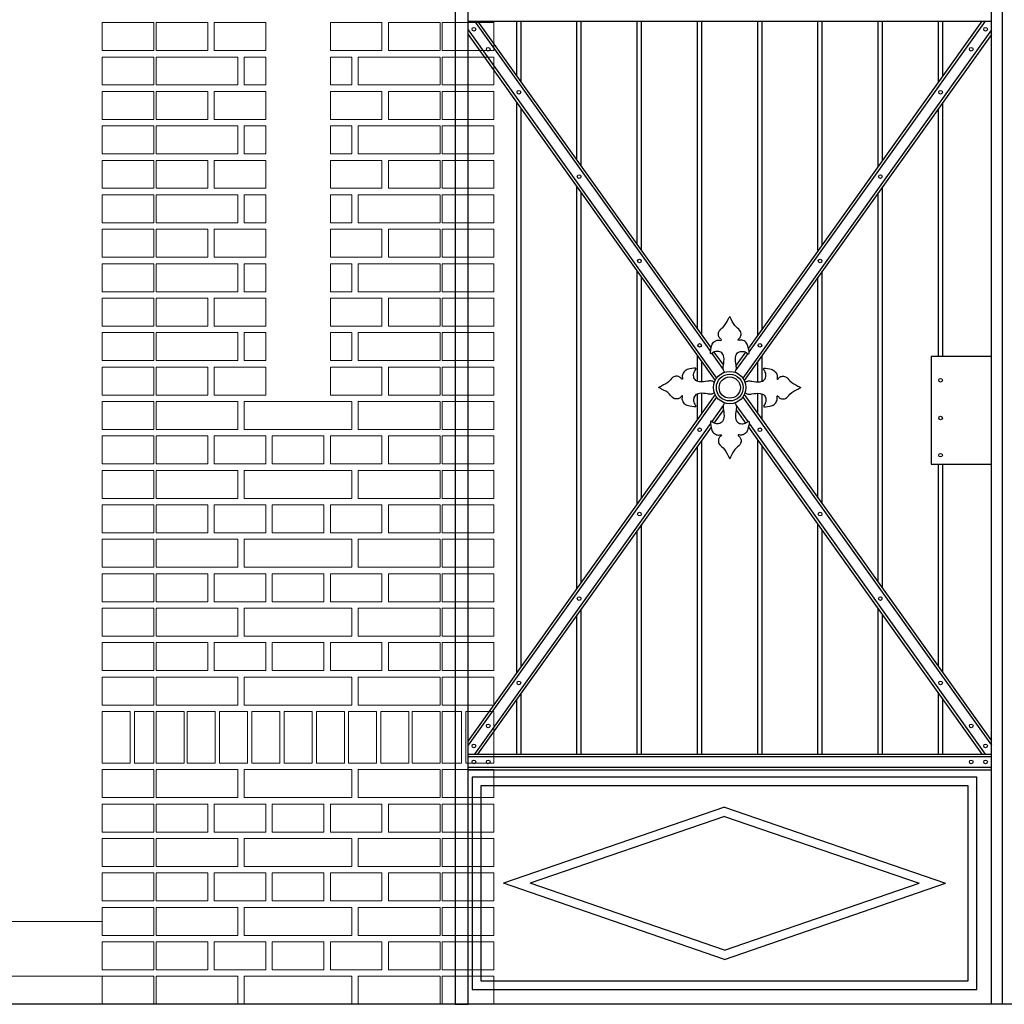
# Model space of a CAD drawing. Header units: millimetres. Extents: x 6567289036 to 6568990308, y 5976640423 to 5977332400.
# Tile 303 of 334: x 6568938963 to 6568941251, y 5976944890 to 5976947176. Entities that reach past the tile are written whole.
import ezdxf

# ---------------------------------------------------------------- set-up
doc = ezdxf.new("R2010")
doc.units = ezdxf.units.MM
doc.layers.add('INWENTARYZACJA', color=7, linetype='Continuous', lineweight=13)

# ---------------------------------------------------------------- blocks, each defined once
blk = doc.blocks.new('A$C69A255E0')
for p, q in [((-4605.6, 0), (-4605.6, 2928.1)), ((-4580.6, 2928.1), (-4580.6, 0)), ((-5851.7, 2406.8), (-5851.7, 0)), ((-5821.7, 0), (-5821.7, 2406.8)), ((-5821.7, 2283.6), (-4605.6, 2283.6)), ((-5807, 2283.6), (-5258.6, 1515.9)), ((-5799.6, 2283.6), (-5257, 1524.1)), ((-5708.6, 2156.3), (-5708.6, 2283.6)), ((-5698.6, 2142.3), (-5698.6, 2283.6)), ((-5568.6, 1960.3), (-5568.6, 2283.6)), ((-5558.6, 1946.3), (-5558.6, 2283.6)), ((-5428.6, 1764.3), (-5428.6, 2283.6)), ((-5418.6, 1750.3), (-5418.6, 2283.6)), ((-5288.6, 1568.3), (-5288.6, 2283.6)), ((-5278.6, 1554.3), (-5278.6, 2283.6)), ((-4627.7, 2283.6), (-5170.3, 1524.1)), ((-4620.3, 2283.6), (-5168.7, 1515.9)), ((-5148.6, 1554.3), (-5148.6, 2283.6)), ((-5138.6, 1568.3), (-5138.6, 2283.6)), ((-5008.6, 1750.3), (-5008.6, 2283.6)), ((-4998.6, 1764.3), (-4998.6, 2283.6)), ((-4868.6, 1946.3), (-4868.6, 2283.6)), ((-4858.6, 1960.3), (-4858.6, 2283.6)), ((-4728.6, 2142.3), (-4728.6, 2283.6)), ((-4718.6, 2156.3), (-4718.6, 2283.6)), ((-5821.7, 2263), (-5244.1, 1454.3)), ((-5821.7, 2252.6), (-5247.5, 1448.7)), ((-4605.6, 2263), (-5183.2, 1454.3)), ((-4605.6, 2252.6), (-5179.8, 1448.7)), ((-5708.6, 770.3), (-5708.6, 2094.4)), ((-4718.6, 1504.7), (-4718.6, 2094.4)), ((-5698.6, 784.3), (-5698.6, 2080.4)), ((-4728.6, 1504.7), (-4728.6, 2080.4)), ((-5568.6, 966.3), (-5568.6, 1898.4)), ((-5558.6, 980.3), (-5558.6, 1884.4)), ((-4868.6, 980.3), (-4868.6, 1884.4)), ((-4858.6, 966.3), (-4858.6, 1898.4)), ((-5428.6, 1162.3), (-5428.6, 1702.4)), ((-4998.6, 1162.3), (-4998.6, 1702.4)), ((-5418.6, 1176.3), (-5418.6, 1688.4)), ((-5008.6, 1176.3), (-5008.6, 1688.4)), ((-5255.4, 1511.4), (-5228.6, 1473.9)), ((-5250.3, 1514.7), (-5228.4, 1484)), ((-5177, 1514.7), (-5198.9, 1484)), ((-5171.9, 1511.4), (-5198.7, 1473.9)), ((-5288.6, 1447.1), (-5288.6, 1506.4)), ((-5278.6, 1445.6), (-5278.6, 1492.4)), ((-5148.6, 1445.6), (-5148.6, 1492.4)), ((-5138.6, 1447.1), (-5138.6, 1506.4)), ((-4605.6, 1504.7), (-4745.6, 1504.7)), ((-4745.6, 1504.7), (-4745.6, 1254.7)), ((-5278.6, 1372.3), (-5278.6, 1419.1)), ((-5148.6, 1372.3), (-5148.6, 1419.1)), ((-5247.5, 1416), (-5821.7, 612)), ((-5244.1, 1410.3), (-5821.7, 601.7)), ((-5288.6, 1358.3), (-5288.6, 1417.6)), ((-5183.2, 1410.3), (-4605.6, 601.7)), ((-5179.8, 1416), (-4605.6, 612)), ((-5138.6, 1358.3), (-5138.6, 1417.6)), ((-5228.6, 1390.8), (-5255.4, 1353.3)), ((-5228.4, 1380.7), (-5250.3, 1350)), ((-5198.9, 1380.7), (-5177, 1350)), ((-5198.7, 1390.8), (-5171.9, 1353.3)), ((-5258.6, 1348.8), (-5807, 581.1)), ((-5257, 1340.6), (-5799.6, 581.1)), ((-5170.3, 1340.6), (-4627.7, 581.1)), ((-5168.7, 1348.8), (-4620.3, 581.1)), ((-5278.6, 581.1), (-5278.6, 1310.4)), ((-5148.6, 581.1), (-5148.6, 1310.4)), ((-5288.6, 581.1), (-5288.6, 1296.4)), ((-5138.6, 581.1), (-5138.6, 1296.4)), ((-4745.6, 1254.7), (-4605.6, 1254.7)), ((-4728.6, 784.3), (-4728.6, 1254.7)), ((-4718.6, 770.3), (-4718.6, 1254.7)), ((-5428.6, 581.1), (-5428.6, 1100.4)), ((-5418.6, 581.1), (-5418.6, 1114.4)), ((-5008.6, 581.1), (-5008.6, 1114.4)), ((-4998.6, 581.1), (-4998.6, 1100.4)), ((-5558.6, 581.1), (-5558.6, 918.4)), ((-4868.6, 581.1), (-4868.6, 918.4)), ((-5568.6, 581.1), (-5568.6, 904.4)), ((-4858.6, 581.1), (-4858.6, 904.4)), ((-5698.6, 581.1), (-5698.6, 722.4)), ((-4728.6, 581.1), (-4728.6, 722.4)), ((-5708.6, 581.1), (-5708.6, 708.4)), ((-4718.6, 581.1), (-4718.6, 708.4)), ((-5821.7, 581.1), (-4605.6, 581.1)), ((-5821.7, 575.1), (-4605.6, 575.1)), ((-4754.8, 581.1), (-4754.8, 581.1)), ((-5821.7, 550.9), (-4605.6, 550.9)), ((-5821.7, 544.9), (-4605.6, 544.9)), ((-4639.2, 527.5), (-5812.3, 527.5)), ((-5812.3, 527.5), (-5812.3, 34.6)), ((-4639.2, 34.6), (-4639.2, 527.5)), ((-4659.2, 507.5), (-5792.3, 507.5)), ((-5792.3, 507.5), (-5792.3, 54.6)), ((-4659.2, 54.6), (-4659.2, 507.5)), ((-5225.7, 457.7), (-5739.2, 281.1)), ((-5225.7, 457.7), (-4712.3, 281.1)), ((-5225.7, 436.5), (-5677.7, 281.1)), ((-5225.7, 436.5), (-4773.8, 281.1)), ((-5225.7, 104.4), (-5739.2, 281.1)), ((-5225.7, 125.6), (-5677.7, 281.1)), ((-5225.7, 104.4), (-4712.3, 281.1)), ((-5225.7, 125.6), (-4773.8, 281.1)), ((-5792.3, 54.6), (-4659.2, 54.6)), ((-5812.3, 34.6), (-4639.2, 34.6)), ((-5851.7, 0), (-5821.7, 0)), ((-4580.6, 0), (-4605.6, 0))]:
    blk.add_line(p, q)
for centre, radius in [((-5808.1, 2264.6), 4.25), ((-4619.2, 2264.6), 4.25), ((-5774.9, 2218), 4.25), ((-4652.4, 2218), 4.25), ((-5703.6, 2118.3), 4.25), ((-4723.6, 2118.3), 4.25), ((-5563.6, 1922.3), 4.25), ((-4863.6, 1922.3), 4.25), ((-5423.6, 1726.3), 4.25), ((-5003.6, 1726.3), 4.25), ((-5283.6, 1530.3), 4.25), ((-5143.6, 1530.3), 4.25), ((-5213.6, 1432.3), 37.6), ((-5213.6, 1432.3), 31.1), ((-5213.6, 1432.3), 24.7), ((-4723.6, 1449.4), 4.25), ((-4723.6, 1361.6), 4.25), ((-5283.6, 1334.3), 4.25), ((-5143.6, 1334.3), 4.25), ((-4723.6, 1275.3), 4.25), ((-5423.6, 1138.3), 4.25), ((-5003.6, 1138.3), 4.25), ((-5563.6, 942.3), 4.25), ((-4863.6, 942.3), 4.25), ((-5703.6, 746.3), 4.25), ((-4723.6, 746.3), 4.25), ((-5774.9, 646.6), 4.25), ((-4652.4, 646.6), 4.25), ((-5808.1, 600.1), 4.25), ((-4619.2, 600.1), 4.25), ((-5808.1, 563), 4.25), ((-5774.9, 563), 4.25), ((-4652.4, 563), 4.25), ((-4619.2, 563), 4.25)]:
    blk.add_circle(centre, radius)
for points in [[(-5225.6, 1468), (-5227, 1470), (-5229.8, 1474.9), (-5228, 1487.2), (-5225.6, 1500), (-5230.4, 1514.1), (-5242.1, 1517.3), (-5250.4, 1515.5), (-5260.9, 1506.5), (-5256.7, 1525.9), (-5254.3, 1535.5), (-5245.2, 1542.4), (-5238.9, 1543.1), (-5232.7, 1541.3), (-5233.4, 1545), (-5237.3, 1546.6), (-5240.5, 1553.1), (-5240, 1564.4), (-5225.8, 1573.4), (-5219.3, 1586.6), (-5214.8, 1595.5), (-5213.6, 1597.7)], [(-5201.7, 1468), (-5200.3, 1470), (-5197.5, 1474.9), (-5199.3, 1487.2), (-5201.6, 1500), (-5196.9, 1514.1), (-5185.2, 1517.3), (-5176.9, 1515.5), (-5166.4, 1506.5), (-5170.6, 1525.9), (-5173, 1535.5), (-5182.1, 1542.4), (-5188.4, 1543.1), (-5194.6, 1541.3), (-5193.8, 1545), (-5190, 1546.6), (-5186.8, 1553.1), (-5187.3, 1564.4), (-5201.4, 1573.4), (-5208, 1586.6), (-5212.5, 1595.5), (-5213.6, 1597.7)], [(-5249.3, 1444.3), (-5251.3, 1445.7), (-5256.2, 1448.5), (-5268.5, 1446.6), (-5281.3, 1444.3), (-5295.4, 1449.1), (-5298.6, 1460.8), (-5296.8, 1469.1), (-5287.8, 1479.6), (-5307.2, 1475.4), (-5316.9, 1473), (-5323.7, 1463.8), (-5324.4, 1457.6), (-5322.7, 1451.4), (-5326.3, 1452.1), (-5327.9, 1455.9), (-5334.4, 1459.2), (-5345.7, 1458.7), (-5354.7, 1444.5), (-5367.9, 1438), (-5376.8, 1433.5), (-5379, 1432.3)], [(-5178, 1444.3), (-5176, 1445.7), (-5171.1, 1448.5), (-5158.8, 1446.6), (-5146, 1444.3), (-5131.8, 1449.1), (-5128.7, 1460.8), (-5130.5, 1469.1), (-5139.5, 1479.6), (-5120.1, 1475.4), (-5110.4, 1473), (-5103.6, 1463.8), (-5102.9, 1457.6), (-5104.6, 1451.4), (-5101, 1452.1), (-5099.4, 1455.9), (-5092.8, 1459.2), (-5081.6, 1458.7), (-5072.6, 1444.5), (-5059.4, 1438), (-5050.5, 1433.5), (-5048.3, 1432.3)], [(-5249.3, 1420.3), (-5251.3, 1419), (-5256.2, 1416.2), (-5268.5, 1418), (-5281.3, 1420.3), (-5295.4, 1415.6), (-5298.6, 1403.9), (-5296.8, 1395.5), (-5287.8, 1385.1), (-5307.2, 1389.3), (-5316.9, 1391.7), (-5323.7, 1400.8), (-5324.4, 1407.1), (-5322.7, 1413.3), (-5326.3, 1412.5), (-5327.9, 1408.7), (-5334.4, 1405.5), (-5345.7, 1406), (-5354.7, 1420.1), (-5367.9, 1426.7), (-5376.8, 1431.2), (-5379, 1432.3)], [(-5178, 1420.3), (-5176, 1419), (-5171.1, 1416.2), (-5158.8, 1418), (-5146, 1420.3), (-5131.8, 1415.6), (-5128.7, 1403.9), (-5130.5, 1395.5), (-5139.5, 1385.1), (-5120.1, 1389.3), (-5110.4, 1391.7), (-5103.6, 1400.8), (-5102.9, 1407.1), (-5104.6, 1413.3), (-5101, 1412.5), (-5099.4, 1408.7), (-5092.8, 1405.5), (-5081.6, 1406), (-5072.6, 1420.1), (-5059.4, 1426.7), (-5050.5, 1431.2), (-5048.3, 1432.3)], [(-5225.6, 1396.7), (-5227, 1394.7), (-5229.8, 1389.8), (-5228, 1377.5), (-5225.6, 1364.7), (-5230.4, 1350.5), (-5242.1, 1347.4), (-5250.4, 1349.2), (-5260.9, 1358.1), (-5256.7, 1338.8), (-5254.3, 1329.1), (-5245.2, 1322.2), (-5238.9, 1321.5), (-5232.7, 1323.3), (-5233.4, 1319.7), (-5237.3, 1318.1), (-5240.5, 1311.5), (-5240, 1300.3), (-5225.8, 1291.3), (-5219.3, 1278.1), (-5214.8, 1269.2), (-5213.6, 1267)], [(-5201.7, 1396.7), (-5200.3, 1394.7), (-5197.5, 1389.8), (-5199.3, 1377.5), (-5201.6, 1364.7), (-5196.9, 1350.5), (-5185.2, 1347.4), (-5176.9, 1349.2), (-5166.4, 1358.1), (-5170.6, 1338.8), (-5173, 1329.1), (-5182.1, 1322.2), (-5188.4, 1321.5), (-5194.6, 1323.3), (-5193.8, 1319.7), (-5190, 1318.1), (-5186.8, 1311.5), (-5187.3, 1300.3), (-5201.4, 1291.3), (-5208, 1278.1), (-5212.5, 1269.2), (-5213.6, 1267)]]:
    blk.add_open_spline(points, degree=3, knots=[2.140561, 2.140561, 2.140561, 2.140561, 9.159169, 18.943112, 37.698128, 49.078159, 59.162795, 70.153666, 76.052862, 90.735696, 101.804765, 111.995414, 120.416118, 123.496884, 125.475162, 128.565421, 135.599047, 145.596933, 159.546026, 181.69789, 189.321702, 189.321702, 189.321702, 189.321702])

msp = doc.modelspace()

# ---------------------------------------------------------------- linework, layer by layer
at = {"layer": 'INWENTARYZACJA'}
for p, q in [((6568939154.771295, 5976945449.54248), (6568939154.771295, 5976945449.54248)), ((6568938154.771295, 5976945082.04248), (6568939154.771295, 5976945082.04248)), ((6568938154.771295, 5976944954.54248), (6568939154.771295, 5976944954.54248))]:
    msp.add_line(p, q, dxfattribs=at)
at = {"layer": 'INWENTARYZACJA', "lineweight": 30}
msp.add_line((6568945826.48009, 5976944889.54248), (6568936674.771295, 5976944889.54248), dxfattribs=at)
at = {"layer": 'INWENTARYZACJA', "lineweight": 5}
for points in [[(6568939154.771295, 5976947104.54248), (6568939154.771295, 5976947169.54248), (6568939274.771295, 5976947169.54248), (6568939274.771295, 5976947104.54248), (6568939154.771295, 5976947104.54248)], [(6568940064.771295, 5976947104.54248), (6568940064.771295, 5976947169.54248), (6568939944.771295, 5976947169.54248), (6568939944.771295, 5976947104.54248), (6568940064.771295, 5976947104.54248)], [(6568939154.771295, 5976947024.54248), (6568939154.771295, 5976947089.54248), (6568939274.771295, 5976947089.54248), (6568939274.771295, 5976947024.54248), (6568939154.771295, 5976947024.54248)], [(6568940064.771295, 5976947024.54248), (6568940064.771295, 5976947089.54248), (6568939944.771295, 5976947089.54248), (6568939944.771295, 5976947024.54248), (6568940064.771295, 5976947024.54248)], [(6568939154.771295, 5976946944.54248), (6568939154.771295, 5976947009.54248), (6568939274.771295, 5976947009.54248), (6568939274.771295, 5976946944.54248), (6568939154.771295, 5976946944.54248)], [(6568940064.771295, 5976946944.54248), (6568940064.771295, 5976947009.54248), (6568939944.771295, 5976947009.54248), (6568939944.771295, 5976946944.54248), (6568940064.771295, 5976946944.54248)], [(6568939154.771295, 5976946864.54248), (6568939154.771295, 5976946929.54248), (6568939274.771295, 5976946929.54248), (6568939274.771295, 5976946864.54248), (6568939154.771295, 5976946864.54248)], [(6568940064.771295, 5976946864.54248), (6568940064.771295, 5976946929.54248), (6568939944.771295, 5976946929.54248), (6568939944.771295, 5976946864.54248), (6568940064.771295, 5976946864.54248)], [(6568939154.771295, 5976946784.54248), (6568939154.771295, 5976946849.54248), (6568939274.771295, 5976946849.54248), (6568939274.771295, 5976946784.54248), (6568939154.771295, 5976946784.54248)], [(6568940064.771295, 5976946784.54248), (6568940064.771295, 5976946849.54248), (6568939944.771295, 5976946849.54248), (6568939944.771295, 5976946784.54248), (6568940064.771295, 5976946784.54248)], [(6568939154.771295, 5976946704.54248), (6568939154.771295, 5976946769.54248), (6568939274.771295, 5976946769.54248), (6568939274.771295, 5976946704.54248), (6568939154.771295, 5976946704.54248)], [(6568940064.771295, 5976946704.54248), (6568940064.771295, 5976946769.54248), (6568939944.771295, 5976946769.54248), (6568939944.771295, 5976946704.54248), (6568940064.771295, 5976946704.54248)], [(6568939154.771295, 5976946624.54248), (6568939154.771295, 5976946689.54248), (6568939274.771295, 5976946689.54248), (6568939274.771295, 5976946624.54248), (6568939154.771295, 5976946624.54248)], [(6568940064.771295, 5976946624.54248), (6568940064.771295, 5976946689.54248), (6568939944.771295, 5976946689.54248), (6568939944.771295, 5976946624.54248), (6568940064.771295, 5976946624.54248)], [(6568939154.771295, 5976946544.54248), (6568939154.771295, 5976946609.54248), (6568939274.771295, 5976946609.54248), (6568939274.771295, 5976946544.54248), (6568939154.771295, 5976946544.54248)], [(6568940064.771295, 5976946544.54248), (6568940064.771295, 5976946609.54248), (6568939944.771295, 5976946609.54248), (6568939944.771295, 5976946544.54248), (6568940064.771295, 5976946544.54248)], [(6568939154.771295, 5976946464.54248), (6568939154.771295, 5976946529.54248), (6568939274.771295, 5976946529.54248), (6568939274.771295, 5976946464.54248), (6568939154.771295, 5976946464.54248)], [(6568940064.771295, 5976946464.54248), (6568940064.771295, 5976946529.54248), (6568939944.771295, 5976946529.54248), (6568939944.771295, 5976946464.54248), (6568940064.771295, 5976946464.54248)], [(6568939154.771295, 5976946384.54248), (6568939154.771295, 5976946449.54248), (6568939274.771295, 5976946449.54248), (6568939274.771295, 5976946384.54248), (6568939154.771295, 5976946384.54248)], [(6568940064.771295, 5976946384.54248), (6568940064.771295, 5976946449.54248), (6568939944.771295, 5976946449.54248), (6568939944.771295, 5976946384.54248), (6568940064.771295, 5976946384.54248)], [(6568939154.771295, 5976946304.54248), (6568939154.771295, 5976946369.54248), (6568939274.771295, 5976946369.54248), (6568939274.771295, 5976946304.54248), (6568939154.771295, 5976946304.54248)], [(6568940064.771295, 5976946304.54248), (6568940064.771295, 5976946369.54248), (6568939944.771295, 5976946369.54248), (6568939944.771295, 5976946304.54248), (6568940064.771295, 5976946304.54248)], [(6568939154.771295, 5976946224.54248), (6568939154.771295, 5976946289.54248), (6568939274.771295, 5976946289.54248), (6568939274.771295, 5976946224.54248), (6568939154.771295, 5976946224.54248)], [(6568940064.771295, 5976946224.54248), (6568940064.771295, 5976946289.54248), (6568939944.771295, 5976946289.54248), (6568939944.771295, 5976946224.54248), (6568940064.771295, 5976946224.54248)], [(6568939154.771295, 5976946144.54248), (6568939154.771295, 5976946209.54248), (6568939274.771295, 5976946209.54248), (6568939274.771295, 5976946144.54248), (6568939154.771295, 5976946144.54248)], [(6568940064.771295, 5976946144.54248), (6568940064.771295, 5976946209.54248), (6568939944.771295, 5976946209.54248), (6568939944.771295, 5976946144.54248), (6568940064.771295, 5976946144.54248)], [(6568939154.771295, 5976946064.54248), (6568939154.771295, 5976946129.54248), (6568939274.771295, 5976946129.54248), (6568939274.771295, 5976946064.54248), (6568939154.771295, 5976946064.54248)], [(6568940064.771295, 5976946064.54248), (6568940064.771295, 5976946129.54248), (6568939944.771295, 5976946129.54248), (6568939944.771295, 5976946064.54248), (6568940064.771295, 5976946064.54248)], [(6568939154.771295, 5976945984.54248), (6568939154.771295, 5976946049.54248), (6568939274.771295, 5976946049.54248), (6568939274.771295, 5976945984.54248), (6568939154.771295, 5976945984.54248)], [(6568940064.771295, 5976945984.54248), (6568940064.771295, 5976946049.54248), (6568939944.771295, 5976946049.54248), (6568939944.771295, 5976945984.54248), (6568940064.771295, 5976945984.54248)], [(6568939154.771295, 5976945904.54248), (6568939154.771295, 5976945969.54248), (6568939274.771295, 5976945969.54248), (6568939274.771295, 5976945904.54248), (6568939154.771295, 5976945904.54248)], [(6568940064.771295, 5976945904.54248), (6568940064.771295, 5976945969.54248), (6568939944.771295, 5976945969.54248), (6568939944.771295, 5976945904.54248), (6568940064.771295, 5976945904.54248)], [(6568939154.771295, 5976945824.54248), (6568939154.771295, 5976945889.54248), (6568939274.771295, 5976945889.54248), (6568939274.771295, 5976945824.54248), (6568939154.771295, 5976945824.54248)], [(6568940064.771295, 5976945824.54248), (6568940064.771295, 5976945889.54248), (6568939944.771295, 5976945889.54248), (6568939944.771295, 5976945824.54248), (6568940064.771295, 5976945824.54248)], [(6568939154.771295, 5976945744.54248), (6568939154.771295, 5976945809.54248), (6568939274.771295, 5976945809.54248), (6568939274.771295, 5976945744.54248), (6568939154.771295, 5976945744.54248)], [(6568940064.771295, 5976945744.54248), (6568940064.771295, 5976945809.54248), (6568939944.771295, 5976945809.54248), (6568939944.771295, 5976945744.54248), (6568940064.771295, 5976945744.54248)], [(6568939154.771295, 5976945664.54248), (6568939154.771295, 5976945729.54248), (6568939274.771295, 5976945729.54248), (6568939274.771295, 5976945664.54248), (6568939154.771295, 5976945664.54248)], [(6568940064.771295, 5976945664.54248), (6568940064.771295, 5976945729.54248), (6568939944.771295, 5976945729.54248), (6568939944.771295, 5976945664.54248), (6568940064.771295, 5976945664.54248)], [(6568939154.771295, 5976945584.54248), (6568939154.771295, 5976945649.54248), (6568939274.771295, 5976945649.54248), (6568939274.771295, 5976945584.54248), (6568939154.771295, 5976945584.54248)], [(6568940064.771295, 5976945584.54248), (6568940064.771295, 5976945649.54248), (6568939944.771295, 5976945649.54248), (6568939944.771295, 5976945584.54248), (6568940064.771295, 5976945584.54248)], [(6568939219.771295, 5976945569.54248), (6568939154.771295, 5976945569.54248), (6568939154.771295, 5976945449.54248), (6568939219.771295, 5976945449.54248), (6568939219.771295, 5976945569.54248)], [(6568939274.771295, 5976945569.54248), (6568939229.771295, 5976945569.54248), (6568939229.771295, 5976945449.54248), (6568939274.771295, 5976945449.54248), (6568939274.771295, 5976945569.54248)], [(6568939944.771295, 5976945569.54248), (6568939989.771295, 5976945569.54248), (6568939989.771295, 5976945449.54248), (6568939944.771295, 5976945449.54248), (6568939944.771295, 5976945569.54248)], [(6568939999.771295, 5976945569.54248), (6568940064.771295, 5976945569.54248), (6568940064.771295, 5976945449.54248), (6568939999.771295, 5976945449.54248), (6568939999.771295, 5976945569.54248)], [(6568939154.771295, 5976945369.54248), (6568939154.771295, 5976945434.54248), (6568939274.771295, 5976945434.54248), (6568939274.771295, 5976945369.54248), (6568939154.771295, 5976945369.54248)], [(6568940064.771295, 5976945369.54248), (6568940064.771295, 5976945434.54248), (6568939944.771295, 5976945434.54248), (6568939944.771295, 5976945369.54248), (6568940064.771295, 5976945369.54248)], [(6568939154.771295, 5976945289.54248), (6568939154.771295, 5976945354.54248), (6568939274.771295, 5976945354.54248), (6568939274.771295, 5976945289.54248), (6568939154.771295, 5976945289.54248)], [(6568940064.771295, 5976945289.54248), (6568940064.771295, 5976945354.54248), (6568939944.771295, 5976945354.54248), (6568939944.771295, 5976945289.54248), (6568940064.771295, 5976945289.54248)], [(6568939154.771295, 5976945209.54248), (6568939154.771295, 5976945274.54248), (6568939274.771295, 5976945274.54248), (6568939274.771295, 5976945209.54248), (6568939154.771295, 5976945209.54248)], [(6568940064.771295, 5976945209.54248), (6568940064.771295, 5976945274.54248), (6568939944.771295, 5976945274.54248), (6568939944.771295, 5976945209.54248), (6568940064.771295, 5976945209.54248)], [(6568939154.771295, 5976945129.54248), (6568939154.771295, 5976945194.54248), (6568939274.771295, 5976945194.54248), (6568939274.771295, 5976945129.54248), (6568939154.771295, 5976945129.54248)], [(6568940064.771295, 5976945129.54248), (6568940064.771295, 5976945194.54248), (6568939944.771295, 5976945194.54248), (6568939944.771295, 5976945129.54248), (6568940064.771295, 5976945129.54248)], [(6568939154.771295, 5976945049.54248), (6568939154.771295, 5976945114.54248), (6568939274.771295, 5976945114.54248), (6568939274.771295, 5976945049.54248), (6568939154.771295, 5976945049.54248)], [(6568940064.771295, 5976945049.54248), (6568940064.771295, 5976945114.54248), (6568939944.771295, 5976945114.54248), (6568939944.771295, 5976945049.54248), (6568940064.771295, 5976945049.54248)], [(6568939154.771295, 5976944969.54248), (6568939154.771295, 5976945034.54248), (6568939274.771295, 5976945034.54248), (6568939274.771295, 5976944969.54248), (6568939154.771295, 5976944969.54248)], [(6568940064.771295, 5976944969.54248), (6568940064.771295, 5976945034.54248), (6568939944.771295, 5976945034.54248), (6568939944.771295, 5976944969.54248), (6568940064.771295, 5976944969.54248)], [(6568939154.771295, 5976944889.54248), (6568939154.771295, 5976944954.54248), (6568939274.771295, 5976944954.54248), (6568939274.771295, 5976944889.54248), (6568939154.771295, 5976944889.54248)], [(6568940064.771295, 5976944889.54248), (6568940064.771295, 5976944954.54248), (6568939944.771295, 5976944954.54248), (6568939944.771295, 5976944889.54248), (6568940064.771295, 5976944889.54248)]]:
    msp.add_lwpolyline(points, dxfattribs=at)
at = {"layer": 'INWENTARYZACJA'}
for points in [[(6568939279.771295, 5976947104.54248), (6568939279.771295, 5976947169.54248), (6568939399.771295, 5976947169.54248), (6568939399.771295, 5976947104.54248), (6568939279.771295, 5976947104.54248)], [(6568939414.771295, 5976947104.54248), (6568939414.771295, 5976947169.54248), (6568939534.771295, 5976947169.54248), (6568939534.771295, 5976947104.54248), (6568939414.771295, 5976947104.54248)], [(6568939684.771295, 5976947104.54248), (6568939684.771295, 5976947169.54248), (6568939804.771295, 5976947169.54248), (6568939804.771295, 5976947104.54248), (6568939684.771295, 5976947104.54248)], [(6568939819.771295, 5976947104.54248), (6568939819.771295, 5976947169.54248), (6568939939.771295, 5976947169.54248), (6568939939.771295, 5976947104.54248), (6568939819.771295, 5976947104.54248)], [(6568939279.771295, 5976947024.54248), (6568939469.771295, 5976947024.54248), (6568939469.771295, 5976947089.54248), (6568939279.771295, 5976947089.54248), (6568939279.771295, 5976947024.54248)], [(6568939484.771295, 5976947024.54248), (6568939484.771295, 5976947089.54248), (6568939534.771295, 5976947089.54248), (6568939534.771295, 5976947024.54248), (6568939484.771295, 5976947024.54248)], [(6568939734.771295, 5976947024.54248), (6568939734.771295, 5976947089.54248), (6568939684.771295, 5976947089.54248), (6568939684.771295, 5976947024.54248), (6568939734.771295, 5976947024.54248)], [(6568939939.771295, 5976947024.54248), (6568939749.771295, 5976947024.54248), (6568939749.771295, 5976947089.54248), (6568939939.771295, 5976947089.54248), (6568939939.771295, 5976947024.54248)], [(6568939279.771295, 5976946944.54248), (6568939279.771295, 5976947009.54248), (6568939399.771295, 5976947009.54248), (6568939399.771295, 5976946944.54248), (6568939279.771295, 5976946944.54248)], [(6568939414.771295, 5976946944.54248), (6568939414.771295, 5976947009.54248), (6568939534.771295, 5976947009.54248), (6568939534.771295, 5976946944.54248), (6568939414.771295, 5976946944.54248)], [(6568939684.771295, 5976946944.54248), (6568939684.771295, 5976947009.54248), (6568939804.771295, 5976947009.54248), (6568939804.771295, 5976946944.54248), (6568939684.771295, 5976946944.54248)], [(6568939819.771295, 5976946944.54248), (6568939819.771295, 5976947009.54248), (6568939939.771295, 5976947009.54248), (6568939939.771295, 5976946944.54248), (6568939819.771295, 5976946944.54248)], [(6568939279.771295, 5976946864.54248), (6568939469.771295, 5976946864.54248), (6568939469.771295, 5976946929.54248), (6568939279.771295, 5976946929.54248), (6568939279.771295, 5976946864.54248)], [(6568939484.771295, 5976946864.54248), (6568939484.771295, 5976946929.54248), (6568939534.771295, 5976946929.54248), (6568939534.771295, 5976946864.54248), (6568939484.771295, 5976946864.54248)], [(6568939734.771295, 5976946864.54248), (6568939734.771295, 5976946929.54248), (6568939684.771295, 5976946929.54248), (6568939684.771295, 5976946864.54248), (6568939734.771295, 5976946864.54248)], [(6568939939.771295, 5976946864.54248), (6568939749.771295, 5976946864.54248), (6568939749.771295, 5976946929.54248), (6568939939.771295, 5976946929.54248), (6568939939.771295, 5976946864.54248)], [(6568939279.771295, 5976946784.54248), (6568939279.771295, 5976946849.54248), (6568939399.771295, 5976946849.54248), (6568939399.771295, 5976946784.54248), (6568939279.771295, 5976946784.54248)], [(6568939414.771295, 5976946784.54248), (6568939414.771295, 5976946849.54248), (6568939534.771295, 5976946849.54248), (6568939534.771295, 5976946784.54248), (6568939414.771295, 5976946784.54248)], [(6568939684.771295, 5976946784.54248), (6568939684.771295, 5976946849.54248), (6568939804.771295, 5976946849.54248), (6568939804.771295, 5976946784.54248), (6568939684.771295, 5976946784.54248)], [(6568939819.771295, 5976946784.54248), (6568939819.771295, 5976946849.54248), (6568939939.771295, 5976946849.54248), (6568939939.771295, 5976946784.54248), (6568939819.771295, 5976946784.54248)], [(6568939279.771295, 5976946704.54248), (6568939469.771295, 5976946704.54248), (6568939469.771295, 5976946769.54248), (6568939279.771295, 5976946769.54248), (6568939279.771295, 5976946704.54248)], [(6568939484.771295, 5976946704.54248), (6568939484.771295, 5976946769.54248), (6568939534.771295, 5976946769.54248), (6568939534.771295, 5976946704.54248), (6568939484.771295, 5976946704.54248)], [(6568939734.771295, 5976946704.54248), (6568939734.771295, 5976946769.54248), (6568939684.771295, 5976946769.54248), (6568939684.771295, 5976946704.54248), (6568939734.771295, 5976946704.54248)], [(6568939939.771295, 5976946704.54248), (6568939749.771295, 5976946704.54248), (6568939749.771295, 5976946769.54248), (6568939939.771295, 5976946769.54248), (6568939939.771295, 5976946704.54248)], [(6568939279.771295, 5976946624.54248), (6568939279.771295, 5976946689.54248), (6568939399.771295, 5976946689.54248), (6568939399.771295, 5976946624.54248), (6568939279.771295, 5976946624.54248)], [(6568939414.771295, 5976946624.54248), (6568939414.771295, 5976946689.54248), (6568939534.771295, 5976946689.54248), (6568939534.771295, 5976946624.54248), (6568939414.771295, 5976946624.54248)], [(6568939684.771295, 5976946624.54248), (6568939684.771295, 5976946689.54248), (6568939804.771295, 5976946689.54248), (6568939804.771295, 5976946624.54248), (6568939684.771295, 5976946624.54248)], [(6568939819.771295, 5976946624.54248), (6568939819.771295, 5976946689.54248), (6568939939.771295, 5976946689.54248), (6568939939.771295, 5976946624.54248), (6568939819.771295, 5976946624.54248)], [(6568939279.771295, 5976946544.54248), (6568939469.771295, 5976946544.54248), (6568939469.771295, 5976946609.54248), (6568939279.771295, 5976946609.54248), (6568939279.771295, 5976946544.54248)], [(6568939484.771295, 5976946544.54248), (6568939484.771295, 5976946609.54248), (6568939534.771295, 5976946609.54248), (6568939534.771295, 5976946544.54248), (6568939484.771295, 5976946544.54248)], [(6568939734.771295, 5976946544.54248), (6568939734.771295, 5976946609.54248), (6568939684.771295, 5976946609.54248), (6568939684.771295, 5976946544.54248), (6568939734.771295, 5976946544.54248)], [(6568939939.771295, 5976946544.54248), (6568939749.771295, 5976946544.54248), (6568939749.771295, 5976946609.54248), (6568939939.771295, 5976946609.54248), (6568939939.771295, 5976946544.54248)], [(6568939279.771295, 5976946464.54248), (6568939279.771295, 5976946529.54248), (6568939399.771295, 5976946529.54248), (6568939399.771295, 5976946464.54248), (6568939279.771295, 5976946464.54248)], [(6568939414.771295, 5976946464.54248), (6568939414.771295, 5976946529.54248), (6568939534.771295, 5976946529.54248), (6568939534.771295, 5976946464.54248), (6568939414.771295, 5976946464.54248)], [(6568939684.771295, 5976946464.54248), (6568939684.771295, 5976946529.54248), (6568939804.771295, 5976946529.54248), (6568939804.771295, 5976946464.54248), (6568939684.771295, 5976946464.54248)], [(6568939819.771295, 5976946464.54248), (6568939819.771295, 5976946529.54248), (6568939939.771295, 5976946529.54248), (6568939939.771295, 5976946464.54248), (6568939819.771295, 5976946464.54248)], [(6568939279.771295, 5976946384.54248), (6568939469.771295, 5976946384.54248), (6568939469.771295, 5976946449.54248), (6568939279.771295, 5976946449.54248), (6568939279.771295, 5976946384.54248)], [(6568939484.771295, 5976946384.54248), (6568939484.771295, 5976946449.54248), (6568939534.771295, 5976946449.54248), (6568939534.771295, 5976946384.54248), (6568939484.771295, 5976946384.54248)], [(6568939734.771295, 5976946384.54248), (6568939734.771295, 5976946449.54248), (6568939684.771295, 5976946449.54248), (6568939684.771295, 5976946384.54248), (6568939734.771295, 5976946384.54248)], [(6568939939.771295, 5976946384.54248), (6568939749.771295, 5976946384.54248), (6568939749.771295, 5976946449.54248), (6568939939.771295, 5976946449.54248), (6568939939.771295, 5976946384.54248)], [(6568939279.771295, 5976946304.54248), (6568939279.771295, 5976946369.54248), (6568939399.771295, 5976946369.54248), (6568939399.771295, 5976946304.54248), (6568939279.771295, 5976946304.54248)], [(6568939414.771295, 5976946304.54248), (6568939414.771295, 5976946369.54248), (6568939534.771295, 5976946369.54248), (6568939534.771295, 5976946304.54248), (6568939414.771295, 5976946304.54248)], [(6568939684.771295, 5976946304.54248), (6568939684.771295, 5976946369.54248), (6568939804.771295, 5976946369.54248), (6568939804.771295, 5976946304.54248), (6568939684.771295, 5976946304.54248)], [(6568939819.771295, 5976946304.54248), (6568939819.771295, 5976946369.54248), (6568939939.771295, 5976946369.54248), (6568939939.771295, 5976946304.54248), (6568939819.771295, 5976946304.54248)], [(6568939279.771295, 5976946224.54248), (6568939469.771295, 5976946224.54248), (6568939469.771295, 5976946289.54248), (6568939279.771295, 5976946289.54248), (6568939279.771295, 5976946224.54248)], [(6568939484.771295, 5976946224.54248), (6568939734.771295, 5976946224.54248), (6568939734.771295, 5976946289.54248), (6568939484.771295, 5976946289.54248), (6568939484.771295, 5976946224.54248)], [(6568939939.771295, 5976946224.54248), (6568939749.771295, 5976946224.54248), (6568939749.771295, 5976946289.54248), (6568939939.771295, 5976946289.54248), (6568939939.771295, 5976946224.54248)], [(6568939279.771295, 5976946144.54248), (6568939279.771295, 5976946209.54248), (6568939399.771295, 5976946209.54248), (6568939399.771295, 5976946144.54248), (6568939279.771295, 5976946144.54248)], [(6568939414.771295, 5976946144.54248), (6568939414.771295, 5976946209.54248), (6568939534.771295, 5976946209.54248), (6568939534.771295, 5976946144.54248), (6568939414.771295, 5976946144.54248)], [(6568939549.771295, 5976946144.54248), (6568939549.771295, 5976946209.54248), (6568939669.771295, 5976946209.54248), (6568939669.771295, 5976946144.54248), (6568939549.771295, 5976946144.54248)], [(6568939684.771295, 5976946144.54248), (6568939684.771295, 5976946209.54248), (6568939804.771295, 5976946209.54248), (6568939804.771295, 5976946144.54248), (6568939684.771295, 5976946144.54248)], [(6568939819.771295, 5976946144.54248), (6568939819.771295, 5976946209.54248), (6568939939.771295, 5976946209.54248), (6568939939.771295, 5976946144.54248), (6568939819.771295, 5976946144.54248)], [(6568939279.771295, 5976946064.54248), (6568939469.771295, 5976946064.54248), (6568939469.771295, 5976946129.54248), (6568939279.771295, 5976946129.54248), (6568939279.771295, 5976946064.54248)], [(6568939484.771295, 5976946064.54248), (6568939734.771295, 5976946064.54248), (6568939734.771295, 5976946129.54248), (6568939484.771295, 5976946129.54248), (6568939484.771295, 5976946064.54248)], [(6568939939.771295, 5976946064.54248), (6568939749.771295, 5976946064.54248), (6568939749.771295, 5976946129.54248), (6568939939.771295, 5976946129.54248), (6568939939.771295, 5976946064.54248)], [(6568939279.771295, 5976945984.54248), (6568939279.771295, 5976946049.54248), (6568939399.771295, 5976946049.54248), (6568939399.771295, 5976945984.54248), (6568939279.771295, 5976945984.54248)], [(6568939414.771295, 5976945984.54248), (6568939414.771295, 5976946049.54248), (6568939534.771295, 5976946049.54248), (6568939534.771295, 5976945984.54248), (6568939414.771295, 5976945984.54248)], [(6568939549.771295, 5976945984.54248), (6568939549.771295, 5976946049.54248), (6568939669.771295, 5976946049.54248), (6568939669.771295, 5976945984.54248), (6568939549.771295, 5976945984.54248)], [(6568939684.771295, 5976945984.54248), (6568939684.771295, 5976946049.54248), (6568939804.771295, 5976946049.54248), (6568939804.771295, 5976945984.54248), (6568939684.771295, 5976945984.54248)], [(6568939819.771295, 5976945984.54248), (6568939819.771295, 5976946049.54248), (6568939939.771295, 5976946049.54248), (6568939939.771295, 5976945984.54248), (6568939819.771295, 5976945984.54248)], [(6568939279.771295, 5976945904.54248), (6568939469.771295, 5976945904.54248), (6568939469.771295, 5976945969.54248), (6568939279.771295, 5976945969.54248), (6568939279.771295, 5976945904.54248)], [(6568939484.771295, 5976945904.54248), (6568939734.771295, 5976945904.54248), (6568939734.771295, 5976945969.54248), (6568939484.771295, 5976945969.54248), (6568939484.771295, 5976945904.54248)], [(6568939939.771295, 5976945904.54248), (6568939749.771295, 5976945904.54248), (6568939749.771295, 5976945969.54248), (6568939939.771295, 5976945969.54248), (6568939939.771295, 5976945904.54248)], [(6568939279.771295, 5976945824.54248), (6568939279.771295, 5976945889.54248), (6568939399.771295, 5976945889.54248), (6568939399.771295, 5976945824.54248), (6568939279.771295, 5976945824.54248)], [(6568939414.771295, 5976945824.54248), (6568939414.771295, 5976945889.54248), (6568939534.771295, 5976945889.54248), (6568939534.771295, 5976945824.54248), (6568939414.771295, 5976945824.54248)], [(6568939549.771295, 5976945824.54248), (6568939549.771295, 5976945889.54248), (6568939669.771295, 5976945889.54248), (6568939669.771295, 5976945824.54248), (6568939549.771295, 5976945824.54248)], [(6568939684.771295, 5976945824.54248), (6568939684.771295, 5976945889.54248), (6568939804.771295, 5976945889.54248), (6568939804.771295, 5976945824.54248), (6568939684.771295, 5976945824.54248)], [(6568939819.771295, 5976945824.54248), (6568939819.771295, 5976945889.54248), (6568939939.771295, 5976945889.54248), (6568939939.771295, 5976945824.54248), (6568939819.771295, 5976945824.54248)], [(6568939279.771295, 5976945744.54248), (6568939469.771295, 5976945744.54248), (6568939469.771295, 5976945809.54248), (6568939279.771295, 5976945809.54248), (6568939279.771295, 5976945744.54248)], [(6568939484.771295, 5976945744.54248), (6568939734.771295, 5976945744.54248), (6568939734.771295, 5976945809.54248), (6568939484.771295, 5976945809.54248), (6568939484.771295, 5976945744.54248)], [(6568939939.771295, 5976945744.54248), (6568939749.771295, 5976945744.54248), (6568939749.771295, 5976945809.54248), (6568939939.771295, 5976945809.54248), (6568939939.771295, 5976945744.54248)], [(6568939279.771295, 5976945664.54248), (6568939279.771295, 5976945729.54248), (6568939399.771295, 5976945729.54248), (6568939399.771295, 5976945664.54248), (6568939279.771295, 5976945664.54248)], [(6568939414.771295, 5976945664.54248), (6568939414.771295, 5976945729.54248), (6568939534.771295, 5976945729.54248), (6568939534.771295, 5976945664.54248), (6568939414.771295, 5976945664.54248)], [(6568939549.771295, 5976945664.54248), (6568939549.771295, 5976945729.54248), (6568939669.771295, 5976945729.54248), (6568939669.771295, 5976945664.54248), (6568939549.771295, 5976945664.54248)], [(6568939684.771295, 5976945664.54248), (6568939684.771295, 5976945729.54248), (6568939804.771295, 5976945729.54248), (6568939804.771295, 5976945664.54248), (6568939684.771295, 5976945664.54248)], [(6568939819.771295, 5976945664.54248), (6568939819.771295, 5976945729.54248), (6568939939.771295, 5976945729.54248), (6568939939.771295, 5976945664.54248), (6568939819.771295, 5976945664.54248)], [(6568939279.771295, 5976945584.54248), (6568939469.771295, 5976945584.54248), (6568939469.771295, 5976945649.54248), (6568939279.771295, 5976945649.54248), (6568939279.771295, 5976945584.54248)], [(6568939484.771295, 5976945584.54248), (6568939734.771295, 5976945584.54248), (6568939734.771295, 5976945649.54248), (6568939484.771295, 5976945649.54248), (6568939484.771295, 5976945584.54248)], [(6568939939.771295, 5976945584.54248), (6568939749.771295, 5976945584.54248), (6568939749.771295, 5976945649.54248), (6568939939.771295, 5976945649.54248), (6568939939.771295, 5976945584.54248)], [(6568939279.771295, 5976945569.54248), (6568939344.771295, 5976945569.54248), (6568939344.771295, 5976945449.54248), (6568939279.771295, 5976945449.54248), (6568939279.771295, 5976945569.54248)], [(6568939352.271295, 5976945569.54248), (6568939417.271295, 5976945569.54248), (6568939417.271295, 5976945449.54248), (6568939352.271295, 5976945449.54248), (6568939352.271295, 5976945569.54248)], [(6568939427.271295, 5976945569.54248), (6568939492.271295, 5976945569.54248), (6568939492.271295, 5976945449.54248), (6568939427.271295, 5976945449.54248), (6568939427.271295, 5976945569.54248)], [(6568939502.271295, 5976945569.54248), (6568939567.271295, 5976945569.54248), (6568939567.271295, 5976945449.54248), (6568939502.271295, 5976945449.54248), (6568939502.271295, 5976945569.54248)], [(6568939577.271295, 5976945569.54248), (6568939642.271295, 5976945569.54248), (6568939642.271295, 5976945449.54248), (6568939577.271295, 5976945449.54248), (6568939577.271295, 5976945569.54248)], [(6568939652.271295, 5976945569.54248), (6568939717.271295, 5976945569.54248), (6568939717.271295, 5976945449.54248), (6568939652.271295, 5976945449.54248), (6568939652.271295, 5976945569.54248)], [(6568939727.271295, 5976945569.54248), (6568939792.271295, 5976945569.54248), (6568939792.271295, 5976945449.54248), (6568939727.271295, 5976945449.54248), (6568939727.271295, 5976945569.54248)], [(6568939802.271295, 5976945569.54248), (6568939867.271295, 5976945569.54248), (6568939867.271295, 5976945449.54248), (6568939802.271295, 5976945449.54248), (6568939802.271295, 5976945569.54248)], [(6568939874.771295, 5976945569.54248), (6568939939.771295, 5976945569.54248), (6568939939.771295, 5976945449.54248), (6568939874.771295, 5976945449.54248), (6568939874.771295, 5976945569.54248)], [(6568939279.771295, 5976945369.54248), (6568939469.771295, 5976945369.54248), (6568939469.771295, 5976945434.54248), (6568939279.771295, 5976945434.54248), (6568939279.771295, 5976945369.54248)], [(6568939484.771295, 5976945369.54248), (6568939734.771295, 5976945369.54248), (6568939734.771295, 5976945434.54248), (6568939484.771295, 5976945434.54248), (6568939484.771295, 5976945369.54248)], [(6568939939.771295, 5976945369.54248), (6568939749.771295, 5976945369.54248), (6568939749.771295, 5976945434.54248), (6568939939.771295, 5976945434.54248), (6568939939.771295, 5976945369.54248)], [(6568939279.771295, 5976945289.54248), (6568939279.771295, 5976945354.54248), (6568939399.771295, 5976945354.54248), (6568939399.771295, 5976945289.54248), (6568939279.771295, 5976945289.54248)], [(6568939414.771295, 5976945289.54248), (6568939414.771295, 5976945354.54248), (6568939534.771295, 5976945354.54248), (6568939534.771295, 5976945289.54248), (6568939414.771295, 5976945289.54248)], [(6568939549.771295, 5976945289.54248), (6568939549.771295, 5976945354.54248), (6568939669.771295, 5976945354.54248), (6568939669.771295, 5976945289.54248), (6568939549.771295, 5976945289.54248)], [(6568939684.771295, 5976945289.54248), (6568939684.771295, 5976945354.54248), (6568939804.771295, 5976945354.54248), (6568939804.771295, 5976945289.54248), (6568939684.771295, 5976945289.54248)], [(6568939819.771295, 5976945289.54248), (6568939819.771295, 5976945354.54248), (6568939939.771295, 5976945354.54248), (6568939939.771295, 5976945289.54248), (6568939819.771295, 5976945289.54248)], [(6568939279.771295, 5976945209.54248), (6568939469.771295, 5976945209.54248), (6568939469.771295, 5976945274.54248), (6568939279.771295, 5976945274.54248), (6568939279.771295, 5976945209.54248)], [(6568939484.771295, 5976945209.54248), (6568939734.771295, 5976945209.54248), (6568939734.771295, 5976945274.54248), (6568939484.771295, 5976945274.54248), (6568939484.771295, 5976945209.54248)], [(6568939939.771295, 5976945209.54248), (6568939749.771295, 5976945209.54248), (6568939749.771295, 5976945274.54248), (6568939939.771295, 5976945274.54248), (6568939939.771295, 5976945209.54248)], [(6568939279.771295, 5976945129.54248), (6568939279.771295, 5976945194.54248), (6568939399.771295, 5976945194.54248), (6568939399.771295, 5976945129.54248), (6568939279.771295, 5976945129.54248)], [(6568939414.771295, 5976945129.54248), (6568939414.771295, 5976945194.54248), (6568939534.771295, 5976945194.54248), (6568939534.771295, 5976945129.54248), (6568939414.771295, 5976945129.54248)], [(6568939549.771295, 5976945129.54248), (6568939549.771295, 5976945194.54248), (6568939669.771295, 5976945194.54248), (6568939669.771295, 5976945129.54248), (6568939549.771295, 5976945129.54248)], [(6568939684.771295, 5976945129.54248), (6568939684.771295, 5976945194.54248), (6568939804.771295, 5976945194.54248), (6568939804.771295, 5976945129.54248), (6568939684.771295, 5976945129.54248)], [(6568939819.771295, 5976945129.54248), (6568939819.771295, 5976945194.54248), (6568939939.771295, 5976945194.54248), (6568939939.771295, 5976945129.54248), (6568939819.771295, 5976945129.54248)], [(6568939279.771295, 5976945049.54248), (6568939469.771295, 5976945049.54248), (6568939469.771295, 5976945114.54248), (6568939279.771295, 5976945114.54248), (6568939279.771295, 5976945049.54248)], [(6568939484.771295, 5976945049.54248), (6568939734.771295, 5976945049.54248), (6568939734.771295, 5976945114.54248), (6568939484.771295, 5976945114.54248), (6568939484.771295, 5976945049.54248)], [(6568939939.771295, 5976945049.54248), (6568939749.771295, 5976945049.54248), (6568939749.771295, 5976945114.54248), (6568939939.771295, 5976945114.54248), (6568939939.771295, 5976945049.54248)], [(6568939279.771295, 5976944969.54248), (6568939279.771295, 5976945034.54248), (6568939399.771295, 5976945034.54248), (6568939399.771295, 5976944969.54248), (6568939279.771295, 5976944969.54248)], [(6568939414.771295, 5976944969.54248), (6568939414.771295, 5976945034.54248), (6568939534.771295, 5976945034.54248), (6568939534.771295, 5976944969.54248), (6568939414.771295, 5976944969.54248)], [(6568939549.771295, 5976944969.54248), (6568939549.771295, 5976945034.54248), (6568939669.771295, 5976945034.54248), (6568939669.771295, 5976944969.54248), (6568939549.771295, 5976944969.54248)], [(6568939684.771295, 5976944969.54248), (6568939684.771295, 5976945034.54248), (6568939804.771295, 5976945034.54248), (6568939804.771295, 5976944969.54248), (6568939684.771295, 5976944969.54248)], [(6568939819.771295, 5976944969.54248), (6568939819.771295, 5976945034.54248), (6568939939.771295, 5976945034.54248), (6568939939.771295, 5976944969.54248), (6568939819.771295, 5976944969.54248)], [(6568939279.771295, 5976944889.54248), (6568939469.771295, 5976944889.54248), (6568939469.771295, 5976944954.54248), (6568939279.771295, 5976944954.54248), (6568939279.771295, 5976944889.54248)], [(6568939484.771295, 5976944889.54248), (6568939734.771295, 5976944889.54248), (6568939734.771295, 5976944954.54248), (6568939484.771295, 5976944954.54248), (6568939484.771295, 5976944889.54248)], [(6568939939.771295, 5976944889.54248), (6568939749.771295, 5976944889.54248), (6568939749.771295, 5976944954.54248), (6568939939.771295, 5976944954.54248), (6568939939.771295, 5976944889.54248)]]:
    msp.add_lwpolyline(points, dxfattribs=at)

# ---------------------------------------------------------------- block references
at = {"color": 3, "lineweight": 30}
msp.add_blockref('A$C69A255E0', (6568945826.48009, 5976944889.54248), dxfattribs=at)

doc.saveas('drawing.dxf')
